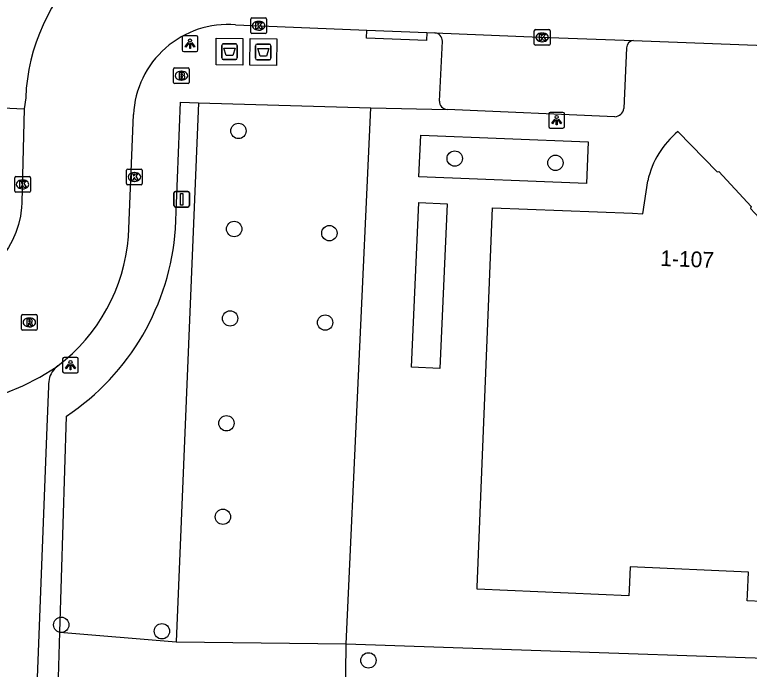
# Model space of a CAD drawing. Extents: x 161355 to 162026, y 386504 to 387459.
# Drawn here: x 161787.27 to 161834.08, y 386542.57 to 386584.26 of the extents above; entities that cross this region are included whole.
import ezdxf

# ---------------------------------------------------------------- set-up
doc = ezdxf.new("R2010")
doc.units = 0
for name, color, linetype in [('IMGEO_Afval_apart_plaats', 7, 'Continuous'), ('IMGEO_Boom', 7, 'Continuous'), ('IMGEO_Brandkraan', 7, 'Continuous'), ('IMGEO_Groenvoorziening', 7, 'Continuous'), ('IMGEO_Kolk', 7, 'Continuous'), ('IMGEO_Lichtpunt', 7, 'Continuous'), ('IMGEO_Pand', 7, 'Continuous'), ('IMGEO_Pand_nummerreeks', 7, 'Continuous'), ('IMGEO_Rijbaan_lokaal_open', 7, 'Continuous'), ('IMGEO_Rioolput', 7, 'Continuous'), ('IMGEO_Verkeersbordpaal', 7, 'Continuous'), ('IMGEO_Voetpad_gesloten', 7, 'Continuous'), ('IMGEO_Voetpad_open', 7, 'Continuous')]:
    doc.layers.add(name, color=color, linetype=linetype)

msp = doc.modelspace()

# ---------------------------------------------------------------- linework, layer by layer
at = {"layer": 'IMGEO_Afval_apart_plaats'}
for p, q in [((161800.466, 386581.504), (161800.466, 386582.304)), ((161800.466, 386582.304), (161800.466, 386581.504)), ((161800.566, 386582.404), (161801.356, 386582.404)), ((161801.356, 386582.404), (161800.566, 386582.404)), ((161801.456, 386582.304), (161801.456, 386581.504)), ((161801.456, 386581.504), (161801.456, 386582.304)), ((161802.616, 386581.48), (161802.616, 386582.28)), ((161802.616, 386582.28), (161802.616, 386581.48)), ((161802.716, 386582.38), (161803.506, 386582.38)), ((161803.506, 386582.38), (161802.716, 386582.38)), ((161803.606, 386582.28), (161803.606, 386581.48)), ((161803.606, 386581.48), (161803.606, 386582.28)), ((161801.356, 386581.404), (161800.566, 386581.404)), ((161800.566, 386581.404), (161801.356, 386581.404)), ((161803.506, 386581.38), (161802.716, 386581.38)), ((161802.716, 386581.38), (161803.506, 386581.38))]:
    msp.add_line(p, q, dxfattribs=at)
for points in [[(161800.609, 386582.118), (161801.313, 386582.118), (161801.164, 386581.648), (161800.758, 386581.648), (161800.609, 386582.118)], [(161802.759, 386582.094), (161803.463, 386582.094), (161803.314, 386581.624), (161802.908, 386581.624), (161802.759, 386582.094)]]:
    msp.add_lwpolyline(points, dxfattribs=at)
for centre, start, end in [((161800.566, 386582.304), 90, 180), ((161800.566, 386582.304), 90, 180), ((161801.356, 386582.304), 0, 90), ((161801.356, 386582.304), 360, 90), ((161802.716, 386582.28), 90, 180), ((161802.716, 386582.28), 90, 180), ((161803.506, 386582.28), 0, 90), ((161803.506, 386582.28), 360, 90), ((161800.566, 386581.504), 180, 270), ((161800.566, 386581.504), 180, 270), ((161801.356, 386581.504), 270, 0), ((161801.356, 386581.504), 270, 0), ((161802.716, 386581.48), 180, 270), ((161802.716, 386581.48), 180, 270), ((161803.506, 386581.48), 270, 0), ((161803.506, 386581.48), 270, 0)]:
    msp.add_arc(centre, 0.1, start, end, dxfattribs=at)
at = {"layer": 'IMGEO_Boom'}
for centre in [(161801.533, 386576.853), (161815.313, 386575.097), (161821.73, 386574.824), (161801.26, 386570.609), (161807.325, 386570.344), (161801.001, 386564.915), (161807.056, 386564.65), (161800.767, 386558.239), (161800.542, 386552.283), (161790.241, 386545.404), (161796.656, 386544.993), (161809.815, 386543.138)]:
    msp.add_circle(centre, 0.489, dxfattribs=at)
at = {"layer": 'IMGEO_Brandkraan'}
for p, q in [((161797.473, 386580.87), (161798.325, 386580.87)), ((161797.398, 386579.944), (161797.398, 386580.796)), ((161797.886, 386580.65), (161797.911, 386580.65)), ((161798.399, 386580.796), (161798.399, 386579.944)), ((161797.909, 386580.09), (161797.884, 386580.09)), ((161798.325, 386579.87), (161797.473, 386579.87))]:
    msp.add_line(p, q, dxfattribs=at)
for points in [[(161797.473, 386580.87), (161798.325, 386580.87)], [(161797.398, 386579.944), (161797.398, 386580.796)], [(161797.746, 386580.57), (161797.746, 386580.17), (161797.959, 386580.17)], [(161797.977, 386580.57), (161797.746, 386580.57)], [(161797.925, 386580.489), (161797.871, 386580.489), (161797.871, 386580.413)], [(161797.871, 386580.413), (161797.924, 386580.413)], [(161798.399, 386580.796), (161798.399, 386579.944)], [(161797.933, 386580.337), (161797.871, 386580.337), (161797.871, 386580.256)], [(161797.871, 386580.256), (161797.933, 386580.256)], [(161798.325, 386579.87), (161797.473, 386579.87)]]:
    msp.add_lwpolyline(points, dxfattribs=at)
for centre, radius, start, end in [((161797.475, 386580.794), 0.0765, 91.552, 178.448), ((161797.475, 386580.794), 0.0765, 91.552, 178.448), ((161798.323, 386580.794), 0.0765, 1.552, 88.448), ((161798.323, 386580.794), 0.0765, 1.552, 88.448), ((161797.926, 386580.451), 0.0379, 267.8285, 90.9355), ((161797.981, 386580.425), 0.145, 59.4692, 91.5367), ((161798.006, 386580.472), 0.0922, 285.5137, 58.1501), ((161798.011, 386580.28), 0.105, 301.3115, 78.989), ((161797.475, 386579.946), 0.0765, 181.552, 268.448), ((161797.475, 386579.946), 0.0765, 181.552, 268.448), ((161797.934, 386580.296), 0.0404, 269.8759, 90.5077), ((161797.965, 386580.421), 0.251, 268.6676, 293.5347), ((161798.323, 386579.946), 0.0765, 271.552, 358.448), ((161798.323, 386579.946), 0.0765, 271.552, 358.448)]:
    msp.add_arc(centre, radius, start, end, dxfattribs=at)
for centre, major_axis, ratio, start_param, end_param in [((161797.885, 386580.37), (-0.387, 0.002), 0.722429, 4.712389, 7.853982), ((161797.91, 386580.37), (-0.39, 0.002), 0.717154, 1.570796, 4.712389)]:
    msp.add_ellipse(centre, major_axis=major_axis, ratio=ratio, start_param=start_param, end_param=end_param, dxfattribs=at)
at = {"layer": 'IMGEO_Groenvoorziening'}
for points in [[(161798.984, 386578.644), (161797.568, 386544.323)], [(161790.152, 386544.93), (161797.568, 386544.323)], [(161797.568, 386544.323), (161808.398, 386544.188)], [(161808.276, 386533.002), (161808.398, 386544.188)]]:
    msp.add_lwpolyline(points, dxfattribs=at)
at = {"layer": 'IMGEO_Kolk'}
for p, q in [((161802.316, 386583.125), (161802.316, 386583.977)), ((161802.391, 386584.051), (161803.243, 386584.051)), ((161802.804, 386583.831), (161802.829, 386583.831)), ((161803.317, 386583.977), (161803.317, 386583.125)), ((161802.827, 386583.271), (161802.802, 386583.271)), ((161820.384, 386582.383), (161820.384, 386583.235)), ((161820.459, 386583.309), (161821.311, 386583.309)), ((161821.385, 386583.235), (161821.385, 386582.383)), ((161803.243, 386583.051), (161802.391, 386583.051)), ((161820.872, 386583.089), (161820.897, 386583.089)), ((161821.311, 386582.309), (161820.459, 386582.309)), ((161820.895, 386582.529), (161820.87, 386582.529)), ((161794.403, 386573.497), (161794.403, 386574.349)), ((161794.478, 386574.423), (161795.33, 386574.423)), ((161795.404, 386574.349), (161795.404, 386573.497)), ((161787.274, 386573.021), (161787.274, 386573.873)), ((161787.349, 386573.947), (161788.201, 386573.947)), ((161788.275, 386573.873), (161788.275, 386573.021)), ((161794.891, 386574.203), (161794.916, 386574.203)), ((161787.762, 386573.727), (161787.787, 386573.727)), ((161795.33, 386573.423), (161794.478, 386573.423)), ((161794.914, 386573.643), (161794.889, 386573.643)), ((161788.201, 386572.947), (161787.349, 386572.947)), ((161787.785, 386573.167), (161787.76, 386573.167))]:
    msp.add_line(p, q, dxfattribs=at)
for points in [[(161802.316, 386583.125), (161802.316, 386583.977)], [(161802.391, 386584.051), (161803.243, 386584.051)], [(161802.637, 386583.751), (161802.76, 386583.751), (161802.76, 386583.6), (161802.89, 386583.751), (161803.054, 386583.751), (161802.908, 386583.6), (161803.061, 386583.351), (161802.909, 386583.351), (161802.824, 386583.515), (161802.76, 386583.448), (161802.76, 386583.351), (161802.637, 386583.351), (161802.637, 386583.751)], [(161803.317, 386583.977), (161803.317, 386583.125)], [(161820.384, 386582.383), (161820.384, 386583.235)], [(161820.459, 386583.309), (161821.311, 386583.309)], [(161821.385, 386583.235), (161821.385, 386582.383)], [(161803.243, 386583.051), (161802.391, 386583.051)], [(161820.705, 386583.009), (161820.828, 386583.009), (161820.828, 386582.858), (161820.958, 386583.009), (161821.122, 386583.009), (161820.976, 386582.858), (161821.129, 386582.609), (161820.977, 386582.609), (161820.892, 386582.773), (161820.828, 386582.706), (161820.828, 386582.609), (161820.705, 386582.609), (161820.705, 386583.009)], [(161821.311, 386582.309), (161820.459, 386582.309)], [(161794.403, 386573.497), (161794.403, 386574.349)], [(161794.478, 386574.423), (161795.33, 386574.423)], [(161795.404, 386574.349), (161795.404, 386573.497)], [(161787.274, 386573.021), (161787.274, 386573.873)], [(161787.349, 386573.947), (161788.201, 386573.947)], [(161788.275, 386573.873), (161788.275, 386573.021)], [(161794.724, 386574.123), (161794.847, 386574.123), (161794.847, 386573.972), (161794.977, 386574.123), (161795.141, 386574.123), (161794.995, 386573.972), (161795.148, 386573.723), (161794.996, 386573.723), (161794.911, 386573.887), (161794.847, 386573.82), (161794.847, 386573.723), (161794.724, 386573.723), (161794.724, 386574.123)], [(161787.595, 386573.647), (161787.718, 386573.647), (161787.718, 386573.496), (161787.848, 386573.647), (161788.012, 386573.647), (161787.866, 386573.496), (161788.019, 386573.247), (161787.867, 386573.247), (161787.782, 386573.411), (161787.718, 386573.344), (161787.718, 386573.247), (161787.595, 386573.247), (161787.595, 386573.647)], [(161795.33, 386573.423), (161794.478, 386573.423)], [(161788.201, 386572.947), (161787.349, 386572.947)]]:
    msp.add_lwpolyline(points, dxfattribs=at)
for centre, start, end in [((161802.393, 386583.975), 91.552, 178.448), ((161802.393, 386583.975), 91.552, 178.448), ((161803.241, 386583.975), 1.552, 88.448), ((161803.241, 386583.975), 1.552, 88.448), ((161820.461, 386583.233), 91.552, 178.448), ((161820.461, 386583.233), 91.552, 178.448), ((161821.309, 386583.233), 1.552, 88.448), ((161821.309, 386583.233), 1.552, 88.448), ((161802.393, 386583.127), 181.552, 268.448), ((161802.393, 386583.127), 181.552, 268.448), ((161803.241, 386583.127), 271.552, 358.448), ((161803.241, 386583.127), 271.552, 358.448), ((161820.461, 386582.385), 181.552, 268.448), ((161820.461, 386582.385), 181.552, 268.448), ((161821.309, 386582.385), 271.552, 358.448), ((161821.309, 386582.385), 271.552, 358.448), ((161794.48, 386574.347), 91.552, 178.448), ((161794.48, 386574.347), 91.552, 178.448), ((161795.328, 386574.347), 1.552, 88.448), ((161795.328, 386574.347), 1.552, 88.448), ((161787.351, 386573.871), 91.552, 178.448), ((161787.351, 386573.871), 91.552, 178.448), ((161788.199, 386573.871), 1.552, 88.448), ((161788.199, 386573.871), 1.552, 88.448), ((161794.48, 386573.499), 181.552, 268.448), ((161794.48, 386573.499), 181.552, 268.448), ((161795.328, 386573.499), 271.552, 358.448), ((161795.328, 386573.499), 271.552, 358.448), ((161787.351, 386573.023), 181.552, 268.448), ((161787.351, 386573.023), 181.552, 268.448), ((161788.199, 386573.023), 271.552, 358.448), ((161788.199, 386573.023), 271.552, 358.448)]:
    msp.add_arc(centre, 0.0765, start, end, dxfattribs=at)
for centre, major_axis, ratio, start_param, end_param in [((161802.803, 386583.551), (-0.387, 0.002), 0.722429, 4.712389, 7.853982), ((161802.828, 386583.551), (-0.39, 0.002), 0.717154, 1.570796, 4.712389), ((161820.871, 386582.809), (-0.387, 0.002), 0.722429, 4.712389, 7.853982), ((161820.896, 386582.809), (-0.39, 0.002), 0.717154, 1.570796, 4.712389), ((161794.89, 386573.923), (-0.387, 0.002), 0.722429, 4.712389, 7.853982), ((161794.915, 386573.923), (-0.39, 0.002), 0.717154, 1.570796, 4.712389), ((161787.761, 386573.447), (-0.387, 0.002), 0.722429, 4.712389, 7.853982), ((161787.786, 386573.447), (-0.39, 0.002), 0.717154, 1.570796, 4.712389)]:
    msp.add_ellipse(centre, major_axis=major_axis, ratio=ratio, start_param=start_param, end_param=end_param, dxfattribs=at)
at = {"layer": 'IMGEO_Lichtpunt'}
for p, q in [((161797.948, 386582.815), (161797.948, 386582.008)), ((161797.948, 386582.815), (161797.948, 386582.008)), ((161798.85, 386582.91), (161798.042, 386582.91)), ((161798.85, 386582.91), (161798.042, 386582.91)), ((161798.944, 386582.008), (161798.944, 386582.815)), ((161798.944, 386582.008), (161798.944, 386582.815)), ((161798.042, 386581.914), (161798.85, 386581.914)), ((161798.042, 386581.914), (161798.85, 386581.914)), ((161822.21, 386578.036), (161821.402, 386578.036)), ((161822.21, 386578.036), (161821.402, 386578.036)), ((161821.308, 386577.941), (161821.308, 386577.134)), ((161821.308, 386577.941), (161821.308, 386577.134)), ((161822.304, 386577.134), (161822.304, 386577.941)), ((161822.304, 386577.134), (161822.304, 386577.941)), ((161821.402, 386577.04), (161822.21, 386577.04)), ((161821.402, 386577.04), (161822.21, 386577.04)), ((161790.328, 386562.341), (161790.328, 386561.534)), ((161790.328, 386562.341), (161790.328, 386561.534)), ((161791.23, 386562.436), (161790.422, 386562.436)), ((161791.23, 386562.436), (161790.422, 386562.436)), ((161791.324, 386561.534), (161791.324, 386562.341)), ((161791.324, 386561.534), (161791.324, 386562.341)), ((161790.422, 386561.44), (161791.23, 386561.44)), ((161790.422, 386561.44), (161791.23, 386561.44))]:
    msp.add_line(p, q, dxfattribs=at)
for points in [[(161798.322, 386582.479), (161798.361, 386582.451), (161798.173, 386582.189), (161798.135, 386582.216), (161798.322, 386582.479)], [(161798.424, 386582.431), (161798.471, 386582.431), (161798.471, 386582.109), (161798.424, 386582.109), (161798.424, 386582.431)], [(161798.534, 386582.451), (161798.572, 386582.478), (161798.759, 386582.216), (161798.72, 386582.188), (161798.534, 386582.451)], [(161821.682, 386577.605), (161821.721, 386577.577), (161821.533, 386577.315), (161821.495, 386577.342), (161821.682, 386577.605)], [(161821.784, 386577.557), (161821.831, 386577.557), (161821.831, 386577.235), (161821.784, 386577.235), (161821.784, 386577.557)], [(161821.894, 386577.577), (161821.932, 386577.604), (161822.119, 386577.342), (161822.08, 386577.314), (161821.894, 386577.577)], [(161790.702, 386562.005), (161790.741, 386561.977), (161790.553, 386561.715), (161790.515, 386561.742), (161790.702, 386562.005)], [(161790.804, 386561.957), (161790.851, 386561.957), (161790.851, 386561.635), (161790.804, 386561.635), (161790.804, 386561.957)], [(161790.914, 386561.977), (161790.952, 386562.004), (161791.139, 386561.742), (161791.1, 386561.714), (161790.914, 386561.977)]]:
    msp.add_lwpolyline(points, dxfattribs=at)
for centre in [(161798.447, 386582.613), (161821.807, 386577.739), (161790.827, 386562.139)]:
    msp.add_circle(centre, 0.0994, dxfattribs=at)
for centre, start, end in [((161798.042, 386582.815), 90, 180), ((161798.042, 386582.815), 90, 180), ((161798.85, 386582.815), 0, 90), ((161798.85, 386582.815), 0, 90), ((161798.042, 386582.008), 180, 270), ((161798.042, 386582.008), 180, 270), ((161798.85, 386582.008), 270, 0), ((161798.85, 386582.008), 270, 360), ((161821.402, 386577.941), 90, 180), ((161821.402, 386577.941), 90, 180), ((161822.21, 386577.941), 0, 90), ((161822.21, 386577.941), 0, 90), ((161821.402, 386577.134), 180, 270), ((161821.402, 386577.134), 180, 270), ((161822.21, 386577.134), 270, 0), ((161822.21, 386577.134), 270, 360), ((161790.422, 386562.341), 90, 180), ((161790.422, 386562.341), 90, 180), ((161791.23, 386562.341), 0, 90), ((161791.23, 386562.341), 0, 90), ((161790.422, 386561.534), 180, 270), ((161790.422, 386561.534), 180, 270), ((161791.23, 386561.534), 270, 0), ((161791.23, 386561.534), 270, 360)]:
    msp.add_arc(centre, 0.0946, start, end, dxfattribs=at)
at = {"layer": 'IMGEO_Pand'}
for points in [[(161829.538, 386576.822), (161832.032, 386574.245)], [(161832.032, 386574.245), (161832.139, 386574.279), (161834.192, 386572.047), (161834.153, 386571.912), (161834.719, 386571.31), (161844.469, 386570.868), (161843.518, 386546.852), (161843.505, 386546.507), (161833.944, 386546.927), (161833.961, 386547.307), (161834.025, 386548.767), (161826.498, 386549.099), (161826.434, 386547.639), (161826.417, 386547.258), (161816.744, 386547.683), (161816.749, 386547.796), (161817.73, 386571.948), (161826.632, 386571.607), (161827.299, 386571.581), (161827.612, 386573.684)]]:
    msp.add_lwpolyline(points, dxfattribs=at)
msp.add_arc((161833.176, 386572.429), 5.703, 129.6284, 167.2911, dxfattribs=at)
at = {"layer": 'IMGEO_Rijbaan_lokaal_open'}
for points in [[(161801.352, 386583.617), (161803.993, 386583.51), (161809.718, 386583.269)], [(161809.718, 386583.269), (161813.525, 386583.118)], [(161813.525, 386583.118), (161814.048, 386583.105)], [(161814.048, 386583.105), (161820.748, 386582.821), (161826.703, 386582.615)], [(161826.703, 386582.615), (161835.096, 386582.296)], [(161787.978, 386578.97), (161787.886, 386578.271)], [(161787.886, 386578.271), (161787.734, 386572.3), (161787.706, 386571.949), (161787.695, 386571.802), (161787.637, 386571.423), (161787.516, 386570.9), (161787.348, 386570.39), (161787.136, 386569.897), (161786.88, 386569.425), (161786.583, 386568.978), (161786.247, 386568.559), (161785.876, 386568.172), (161785.471, 386567.819), (161785.036, 386567.504), (161784.575, 386567.23), (161784.091, 386566.997), (161783.589, 386566.809), (161783.071, 386566.666), (161782.543, 386566.57), (161781.978, 386566.463), (161781.424, 386566.429), (161750.944, 386567.53), (161676.752, 386570.547)], [(161794.523, 386570.114), (161794.839, 386577.899)], [(161784.324, 386559.563), (161785.513, 386559.811), (161786.674, 386560.164), (161787.8, 386560.619), (161788.881, 386561.173), (161789.907, 386561.821), (161790.022, 386561.902)]]:
    msp.add_lwpolyline(points, dxfattribs=at)
for centre, radius, start, end in [((161800.188, 386578.523), 12.218, 87.8168, 177.9039), ((161800.881, 386577.585), 6.051, 85.5389, 177.0232), ((161783.108, 386571.031), 11.452, 307.1387, 355.407)]:
    msp.add_arc(centre, radius, start, end, dxfattribs=at)
at = {"layer": 'IMGEO_Rioolput'}
for p, q in [((161787.704, 386564.234), (161787.704, 386565.086)), ((161787.779, 386565.16), (161788.631, 386565.16)), ((161788.192, 386564.94), (161788.217, 386564.94)), ((161788.705, 386565.086), (161788.705, 386564.234)), ((161788.631, 386564.16), (161787.779, 386564.16)), ((161788.215, 386564.38), (161788.19, 386564.38))]:
    msp.add_line(p, q, dxfattribs=at)
for points in [[(161787.704, 386564.234), (161787.704, 386565.086)], [(161787.779, 386565.16), (161788.631, 386565.16)], [(161788.705, 386565.086), (161788.705, 386564.234)], [(161788.293, 386564.858), (161788.041, 386564.86), (161788.041, 386564.46)], [(161788.041, 386564.46), (161788.165, 386564.46), (161788.165, 386564.622), (161788.176, 386564.622)], [(161788.219, 386564.779), (161788.165, 386564.779), (161788.165, 386564.698)], [(161788.165, 386564.698), (161788.217, 386564.698)], [(161788.223, 386564.593), (161788.294, 386564.46), (161788.434, 386564.46), (161788.369, 386564.586)], [(161788.631, 386564.16), (161787.779, 386564.16)]]:
    msp.add_lwpolyline(points, dxfattribs=at)
for centre, radius, start, end in [((161787.781, 386565.084), 0.0765, 91.552, 178.448), ((161787.781, 386565.084), 0.0765, 91.552, 178.448), ((161788.629, 386565.084), 0.0765, 1.552, 88.448), ((161788.629, 386565.084), 0.0765, 1.552, 88.448), ((161788.175, 386564.569), 0.0533, 26.0293, 88.6989), ((161788.201, 386564.887), 0.19, 274.7715, 282.9687), ((161788.225, 386564.683), 0.0964, 77.0061, 93.1865), ((161788.239, 386564.74), 0.0378, 276.6634, 79.6772), ((161788.292, 386564.748), 0.109, 350.3612, 89.416), ((161788.29, 386564.748), 0.112, 277.5842, 350.9817), ((161788.274, 386564.533), 0.108, 29.5134, 73.7905), ((161787.781, 386564.236), 0.0765, 181.552, 268.448), ((161787.781, 386564.236), 0.0765, 181.552, 268.448), ((161788.629, 386564.236), 0.0765, 271.552, 358.448), ((161788.629, 386564.236), 0.0765, 271.552, 358.448)]:
    msp.add_arc(centre, radius, start, end, dxfattribs=at)
for centre, major_axis, ratio, start_param, end_param in [((161788.191, 386564.66), (-0.387, 0.002), 0.722429, 4.712389, 7.853982), ((161788.216, 386564.66), (-0.39, 0.002), 0.717154, 1.570796, 4.712389)]:
    msp.add_ellipse(centre, major_axis=major_axis, ratio=ratio, start_param=start_param, end_param=end_param, dxfattribs=at)
at = {"layer": 'IMGEO_Verkeersbordpaal'}
for p, q in [((161797.42, 386572.105), (161797.42, 386572.905)), ((161797.42, 386572.905), (161797.42, 386572.105)), ((161797.52, 386573.005), (161798.31, 386573.005)), ((161798.31, 386573.005), (161797.52, 386573.005)), ((161798.41, 386572.905), (161798.41, 386572.105)), ((161798.41, 386572.105), (161798.41, 386572.905)), ((161798.31, 386572.005), (161797.52, 386572.005)), ((161797.52, 386572.005), (161798.31, 386572.005))]:
    msp.add_line(p, q, dxfattribs=at)
msp.add_lwpolyline([(161797.84, 386572.88), (161797.99, 386572.88), (161797.99, 386572.13), (161797.84, 386572.13), (161797.84, 386572.88)], dxfattribs=at)
for centre, start, end in [((161797.52, 386572.905), 90, 180), ((161797.52, 386572.905), 90, 180), ((161798.31, 386572.905), 0, 90), ((161798.31, 386572.905), 360, 90), ((161797.52, 386572.105), 180, 270), ((161797.52, 386572.105), 180, 270), ((161798.31, 386572.105), 270, 0), ((161798.31, 386572.105), 270, 0)]:
    msp.add_arc(centre, 0.1, start, end, dxfattribs=at)
at = {"layer": 'IMGEO_Voetpad_gesloten'}
for points in [[(161801.802, 386581.05), (161800.102, 386581.069), (161800.121, 386582.759), (161801.821, 386582.74), (161801.802, 386581.05)], [(161802.252, 386581.045), (161802.271, 386582.735), (161803.971, 386582.716), (161803.952, 386581.026), (161802.252, 386581.045)]]:
    msp.add_lwpolyline(points, dxfattribs=at)
at = {"layer": 'IMGEO_Voetpad_open'}
for points in [[(161839.506, 386590.531), (161832.603, 386590.817), (161787.023, 386592.551), (161786.504, 386578.326), (161787.886, 386578.271)], [(161813.525, 386583.118), (161813.507, 386582.611), (161809.7, 386582.765), (161809.718, 386583.269)], [(161814.344, 386578.76), (161814.528, 386582.564)], [(161826.26, 386582.147), (161826.084, 386578.273)], [(161797.524, 386570.626), (161797.841, 386578.677), (161798.984, 386578.644)], [(161798.984, 386578.644), (161809.965, 386578.335)], [(161808.398, 386544.188), (161809.965, 386578.335)], [(161809.965, 386578.335), (161814.822, 386578.222)], [(161825.52, 386577.757), (161814.822, 386578.222)], [(161823.714, 386573.507), (161813.034, 386573.923), (161813.161, 386576.576), (161823.816, 386576.169), (161823.714, 386573.507)], [(161814.824, 386572.219), (161814.362, 386561.73), (161812.564, 386561.809), (161813.026, 386572.298), (161814.824, 386572.219)], [(161790.022, 386561.902), (161789.92, 386561.817), (161789.825, 386561.723), (161789.739, 386561.621), (161789.663, 386561.512), (161789.597, 386561.396), (161789.541, 386561.275), (161789.497, 386561.15), (161789.464, 386561.021), (161789.442, 386560.889), (161789.432, 386560.756), (161789.435, 386560.623), (161789.436, 386560.604), (161789.333, 386557.982), (161788.447, 386535.429), (161788.323, 386532.284)], [(161790.152, 386544.93), (161790.57, 386558.692)], [(161789.808, 386532.329), (161789.824, 386534.121), (161790.152, 386544.93)], [(161808.398, 386544.188), (161848.089, 386542.824), (161850.972, 386542.719)]]:
    msp.add_lwpolyline(points, dxfattribs=at)
for centre, radius, start, end in [((161813.999, 386582.578), 0.529, 358.4962, 84.6657), ((161826.725, 386582.151), 0.465, 92.6847, 180.4592), ((161814.86, 386578.737), 0.517, 177.4759, 265.7647), ((161825.474, 386578.373), 0.618, 274.2478, 350.6626), ((161781.872, 386571.754), 15.693, 303.6616, 355.8792)]:
    msp.add_arc(centre, radius, start, end, dxfattribs=at)

# ---------------------------------------------------------------- texts
at = {"layer": 'IMGEO_Pand_nummerreeks'}
msp.add_text('1-107', height=1, rotation=357.9083, dxfattribs=at).set_placement((161828.397, 386568.259))

doc.saveas('drawing.dxf')
